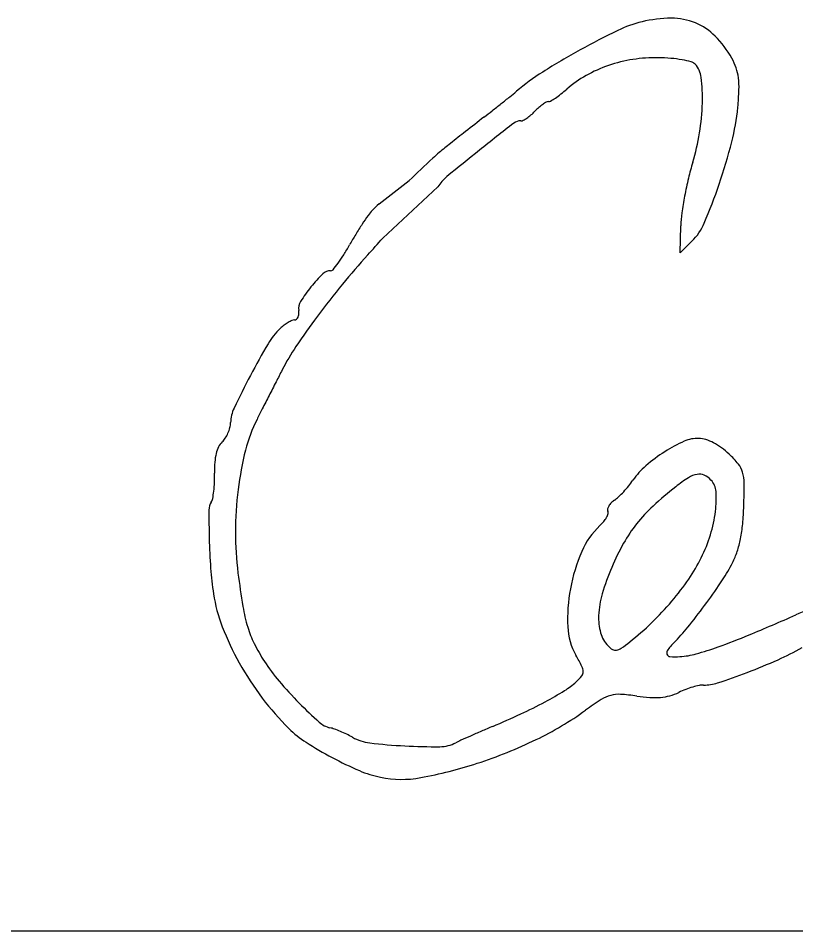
# Model space of a CAD drawing. Extents: x 0 to 34, y 0 to 22.
# Drawn here: x 25.693 to 25.9973, y 8.9262 to 9.2835 of the extents above; entities that cross this region are included whole.
import ezdxf

# ---------------------------------------------------------------- set-up
doc = ezdxf.new("R2010")
doc.units = 0
doc.layers.add('SH_Data', color=7, linetype='Continuous')
doc.layers.add('SH_Text', color=7, linetype='Continuous')

msp = doc.modelspace()

# ---------------------------------------------------------------- linework, layer by layer
at = {"layer": 'SH_Data'}
msp.add_line((24.527883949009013, 8.926235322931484), (28.027883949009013, 8.926235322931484), dxfattribs=at)
at = {"layer": 'SH_Text'}
for p, q in [((25.834236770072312, 9.21077624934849), (25.845972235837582, 9.219932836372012)), ((25.857225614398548, 9.217453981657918), (25.835624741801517, 9.19744046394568))]:
    msp.add_line(p, q, dxfattribs=at)
msp.add_lwpolyline([(25.956623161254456, 9.19617922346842), (25.952011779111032, 9.19167368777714), (25.952304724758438, 9.202224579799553)], dxfattribs=at)
for centre, radius, start, end in [((25.94779926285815, 9.237152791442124), 0.0462100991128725, 103.35937321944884, 115.87041290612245), ((25.948946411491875, 9.232322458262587), 0.05117478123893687, 90.3856925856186, 103.35939476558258), ((25.94876683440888, 9.259000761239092), 0.024495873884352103, 67.87696334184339, 90.38572402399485), ((25.9493545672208, 9.260446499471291), 0.02293523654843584, 44.45543202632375, 67.87696833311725), ((26.06135567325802, 9.002985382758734), 0.3064588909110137, 115.8704502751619, 118.96423443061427), ((25.935944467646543, 9.247288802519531), 0.041722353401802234, 29.489655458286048, 44.455547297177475), ((26.05626136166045, 9.012189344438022), 0.2959391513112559, 118.96423774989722, 122.26860014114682), ((25.94252254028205, 9.20971200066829), 0.05833103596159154, 89.00143056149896, 98.81226302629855), ((25.942293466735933, 9.196573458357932), 0.07147157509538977, 85.09555751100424, 89.00137639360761), ((25.944125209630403, 9.217920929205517), 0.05004566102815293, 79.99381228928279, 85.09550239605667), ((25.952218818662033, 9.25649248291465), 0.023025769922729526, 19.110921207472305, 29.489711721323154), ((25.941223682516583, 9.214827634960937), 0.05303248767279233, 108.94498713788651, 119.35007955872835), ((25.942146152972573, 9.212140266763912), 0.05587377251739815, 98.81232417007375, 108.94500715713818), ((25.945379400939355, 9.225029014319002), 0.042827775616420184, 75.12012067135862, 79.99388158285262), ((25.95553527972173, 9.26325161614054), 0.003278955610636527, 43.19002363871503, 75.12016240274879), ((25.951375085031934, 9.259346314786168), 0.008984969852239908, 6.405270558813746, 43.18993733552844), ((25.956309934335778, 9.257910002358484), 0.018696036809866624, 6.977713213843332, 19.111007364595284), ((25.94910155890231, 9.181905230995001), 0.09522366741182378, 122.2685959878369, 129.96236112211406), ((25.937567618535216, 9.22132934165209), 0.04557333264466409, 119.350079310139, 131.0077272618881), ((25.887218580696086, 9.252144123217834), 0.07354446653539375, 358.5804936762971, 6.4052013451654), ((25.945387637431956, 9.256573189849), 0.02969983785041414, 357.79932379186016, 6.97778110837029), ((25.755347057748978, 9.413121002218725), 0.20644094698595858, 309.04382681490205, 309.9623878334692), ((25.881792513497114, 9.284053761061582), 0.03833276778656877, 303.98754924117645, 307.99417864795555), ((25.87088261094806, 9.298020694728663), 0.0560556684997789, 307.99419727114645, 311.0077815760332), ((25.854401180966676, 9.260069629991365), 0.12075345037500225, 354.56277742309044, 357.7993154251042), ((25.49483754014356, 9.734747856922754), 0.6203368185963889, 308.2022043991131, 308.62092148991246), ((25.51753186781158, 9.706339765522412), 0.5839767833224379, 308.6209630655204, 309.04380543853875), ((25.90977965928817, 9.233776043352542), 0.019706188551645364, 125.7160745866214, 131.4311749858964), ((25.907914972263, 9.236369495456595), 0.016511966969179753, 120.09396811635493, 125.71607708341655), ((25.900412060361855, 9.249315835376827), 0.0015486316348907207, 88.18444507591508, 120.09390535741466), ((25.900513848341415, 9.252526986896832), 0.0016641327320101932, 268.18441648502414, 300.58170387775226), ((25.88252202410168, 9.28297166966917), 0.037027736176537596, 300.58171535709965, 303.9875841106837), ((25.87404647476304, 9.25247059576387), 0.08672061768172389, 350.78664618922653, 358.58045004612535), ((25.63026600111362, 9.562662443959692), 0.4013522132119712, 307.6219282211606, 308.20221863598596), ((25.87919815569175, 9.26253596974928), 0.02224981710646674, 310.56028028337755, 316.03969191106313), ((25.914115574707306, 9.22886328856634), 0.02625869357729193, 131.43115286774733, 136.03963331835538), ((25.886124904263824, 9.257050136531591), 0.08888635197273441, 345.6687031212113, 354.56272848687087), ((26.730722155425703, 8.134822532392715), 1.4013486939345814, 127.62194736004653, 127.9978073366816), ((26.89367490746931, 7.952858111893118), 1.6360163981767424, 127.97849278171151, 128.57803445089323), ((25.889529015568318, 9.239101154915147), 0.0042289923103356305, 88.18436655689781, 127.97851405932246), ((25.889724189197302, 9.245258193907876), 0.0019311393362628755, 268.1843893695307, 297.5374893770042), ((25.883849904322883, 9.256524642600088), 0.014637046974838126, 297.53738611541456, 304.1330590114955), ((25.881970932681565, 9.259296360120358), 0.01798562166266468, 304.13317647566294, 310.5603067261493), ((26.24312728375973, 8.758964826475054), 0.6093244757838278, 127.99781233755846, 128.69819376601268), ((25.873830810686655, 9.25250555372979), 0.086939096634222, 343.0075084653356, 350.7866615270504), ((26.132401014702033, 8.89718286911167), 0.4322241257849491, 128.6982051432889, 129.46229882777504), ((26.422749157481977, 8.543240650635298), 0.8808193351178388, 128.57803346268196, 129.6441856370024), ((25.7640389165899, 9.288240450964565), 0.21489359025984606, 341.0696267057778, 345.6687144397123), ((26.716210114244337, 8.31159213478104), 1.2579335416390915, 133.19083479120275, 133.772729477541), ((25.88956385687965, 9.192163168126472), 0.05014656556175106, 129.46231276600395, 133.19079312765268), ((26.055120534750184, 9.197105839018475), 0.10262643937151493, 163.0075826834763, 166.62699991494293), ((25.871647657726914, 9.208362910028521), 0.017048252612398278, 129.64421145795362, 147.77433039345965), ((26.100014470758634, 9.186432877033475), 0.14877161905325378, 166.6269730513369, 169.367185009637), ((25.747374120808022, 9.29395608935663), 0.23251130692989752, 337.05403114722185, 341.06959595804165), ((26.089481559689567, 9.188410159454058), 0.13805472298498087, 169.3671267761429, 172.1451484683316), ((25.8502412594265, 9.190618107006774), 0.025738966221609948, 128.44769993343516, 136.7796464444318), ((25.844291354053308, 9.196209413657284), 0.017574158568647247, 136.77963403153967, 144.90420818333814), ((25.99867955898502, 9.200937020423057), 0.04639270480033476, 172.14510309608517, 178.40963806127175), ((25.928757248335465, 9.136855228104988), 0.1208088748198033, 144.90427479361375, 146.86213854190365), ((25.941311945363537, 9.211850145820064), 0.02190915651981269, 314.3348187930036, 337.05397044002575), ((25.941571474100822, 9.128489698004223), 0.13611202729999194, 146.86214911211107, 148.8624085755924), ((25.944628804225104, 9.126642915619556), 0.13968384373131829, 148.86249774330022, 150.8242573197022), ((25.644588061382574, 9.359916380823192), 0.25078563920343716, 317.60037896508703, 319.6189716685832), ((25.743479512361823, 9.2389495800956), 0.09069372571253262, 327.96954867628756, 330.82433511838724), ((25.775244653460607, 9.219077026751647), 0.05322450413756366, 323.71434375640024, 327.9695560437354), ((26.03790953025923, 9.000769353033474), 0.2818383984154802, 137.60038749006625, 140.67927744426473), ((25.77192738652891, 9.221512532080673), 0.05733983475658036, 320.5229388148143, 323.7143366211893), ((25.85452097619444, 9.140579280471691), 0.06023417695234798, 134.64388356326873, 141.24138840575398), ((25.815116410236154, 9.180476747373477), 0.00415808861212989, 88.18440759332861, 134.64388743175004), ((25.81528515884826, 9.185800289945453), 0.0011681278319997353, 268.1844389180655, 320.5228451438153), ((25.85305048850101, 9.141759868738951), 0.058348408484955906, 141.24141420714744, 148.08278929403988), ((26.086513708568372, 8.960957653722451), 0.3446662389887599, 140.6792419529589, 143.32687672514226), ((25.80806506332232, 9.169779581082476), 0.0053503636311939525, 148.08278468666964, 187.52776124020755), ((25.798997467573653, 9.167952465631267), 0.0038120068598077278, 336.65874930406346, 355.3617772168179), ((25.79604881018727, 9.168191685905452), 0.006770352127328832, 355.36180248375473, 7.527777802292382), ((25.806950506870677, 9.150435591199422), 0.01627072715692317, 120.69255075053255, 127.5465196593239), ((25.805428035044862, 9.153000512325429), 0.013287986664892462, 113.51877175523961, 120.69260965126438), ((25.801090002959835, 9.162968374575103), 0.002417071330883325, 88.18432426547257, 113.51880472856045), ((25.801201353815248, 9.166481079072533), 0.0010973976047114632, 268.18444638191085, 311.15835810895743), ((26.057649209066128, 8.98245146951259), 0.30867813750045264, 143.32686722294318, 146.02949844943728), ((25.800470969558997, 9.167316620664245), 0.002207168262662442, 311.15825769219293, 336.65867156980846), ((25.814998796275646, 9.141772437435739), 0.028104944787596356, 133.8726174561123, 149.43060565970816), ((25.808068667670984, 9.148980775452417), 0.018105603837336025, 127.5464282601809, 133.8725669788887), ((26.0420667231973, 9.007648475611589), 0.29182654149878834, 149.43060098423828, 152.223288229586), ((25.874372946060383, 9.10593555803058), 0.087683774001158, 146.02946002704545, 152.92624762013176), ((26.09411250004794, 8.980234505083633), 0.3506507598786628, 152.22323410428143, 154.55807093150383), ((29.62395535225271, 7.189337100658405), 4.298707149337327, 152.92616205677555, 152.99675045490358), ((32.22011182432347, 5.866334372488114), 7.212530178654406, 152.9966834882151, 153.0445827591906), ((31.968825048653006, 5.994128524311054), 6.930614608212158, 153.04460737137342, 153.0927358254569), ((25.790199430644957, 9.124815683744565), 0.014099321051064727, 154.55807084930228, 178.55552404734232), ((28.21725398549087, 7.8980097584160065), 2.723590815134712, 153.0927828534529, 153.18949812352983), ((25.767422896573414, 9.125390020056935), 0.00868445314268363, 345.4159837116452, 358.55553338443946), ((25.838402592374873, 9.100201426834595), 0.058220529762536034, 153.1895242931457, 165.87124711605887), ((25.762083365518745, 9.126742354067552), 0.014189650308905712, 327.38524916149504, 336.42778672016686), ((25.761873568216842, 9.126833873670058), 0.014418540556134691, 336.4278502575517, 345.4159265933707), ((25.777310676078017, 9.112821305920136), 0.006578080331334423, 133.18441802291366, 153.75365751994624), ((25.76749528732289, 9.123279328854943), 0.007764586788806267, 313.1844307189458, 327.38520780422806), ((25.977931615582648, 9.063489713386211), 0.05956998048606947, 114.05239057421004, 122.4159224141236), ((25.958953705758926, 9.106010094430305), 0.013006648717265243, 88.1843972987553, 114.0523495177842), ((25.95905681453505, 9.109262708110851), 0.00975240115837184, 71.99509628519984, 88.18442456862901), ((25.955813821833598, 9.09928468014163), 0.020244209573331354, 62.61988923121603, 71.99512125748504), ((25.78291803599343, 9.110056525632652), 0.012829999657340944, 153.75373209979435, 166.23141040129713), ((25.905114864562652, 9.083408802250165), 0.1270138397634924, 165.87121871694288, 172.9486637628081), ((25.979375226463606, 9.061216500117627), 0.062262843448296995, 122.41599976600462, 130.8703948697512), ((25.953833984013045, 9.095461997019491), 0.024549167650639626, 54.039096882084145, 62.61982640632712), ((25.951405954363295, 9.09211538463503), 0.02868379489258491, 46.403609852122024, 54.03899863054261), ((25.789991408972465, 9.108323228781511), 0.020112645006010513, 166.23135248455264, 176.04264247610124), ((25.942613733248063, 9.082881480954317), 0.04143401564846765, 38.97151306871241, 46.40360708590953), ((25.817096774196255, 9.106448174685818), 0.047282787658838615, 176.0427233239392, 181.22252555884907), ((25.957984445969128, 9.085936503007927), 0.029572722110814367, 130.87041027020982, 145.62428483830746), ((25.967846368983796, 9.103293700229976), 0.008978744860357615, 15.856888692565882, 38.97152554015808), ((25.708546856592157, 9.1041316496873), 0.061291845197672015, 357.7804851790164, 1.2225567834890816), ((25.989036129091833, 9.050642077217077), 0.06278811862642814, 122.54724498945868, 128.03879636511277), ((25.960490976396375, 9.095367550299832), 0.009729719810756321, 100.77294832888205, 122.54720076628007), ((25.95954260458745, 9.100351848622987), 0.004655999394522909, 65.86910273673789, 100.77289080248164), ((25.95805997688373, 9.097042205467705), 0.008282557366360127, 43.184380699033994, 65.86903720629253), ((25.961181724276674, 9.10140064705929), 0.015907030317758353, 0.32444985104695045, 15.85688745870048), ((25.72150469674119, 9.103629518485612), 0.0483242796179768, 353.6667674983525, 357.78039183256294), ((25.895827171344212, 9.129731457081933), 0.04649967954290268, 317.1930489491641, 320.9036577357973), ((25.905739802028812, 9.12167668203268), 0.033727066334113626, 320.903722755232, 325.6242273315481), ((26.037201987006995, 8.989078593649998), 0.140954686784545, 128.0388046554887, 132.79229750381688), ((25.95872636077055, 9.097667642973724), 0.007368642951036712, 4.090745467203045, 43.184362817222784), ((25.736829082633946, 9.100130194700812), 0.24026326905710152, 358.184398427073, 0.32444818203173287), ((25.72689624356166, 9.103031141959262), 0.042899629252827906, 349.79368410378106, 353.6667392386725), ((25.919111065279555, 9.08167733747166), 0.1411167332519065, 172.94857650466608, 179.7418657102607), ((25.918505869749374, 9.106135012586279), 0.013764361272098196, 304.64810777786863, 313.416956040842), ((25.89867108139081, 9.127097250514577), 0.04262322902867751, 313.4169862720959, 317.1931239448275), ((25.92610463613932, 9.095334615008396), 0.04007368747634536, 352.92892142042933, 4.090702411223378), ((25.773259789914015, 9.090926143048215), 0.005638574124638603, 146.46690108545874, 179.8167407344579), ((25.765474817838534, 9.096085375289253), 0.003700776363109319, 326.46687944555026, 349.79361023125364), ((25.927463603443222, 9.090516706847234), 0.003922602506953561, 149.1066776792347, 166.92428745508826), ((25.929397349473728, 9.089359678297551), 0.006176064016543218, 134.9692787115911, 149.10658610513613), ((25.93167486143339, 9.087079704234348), 0.00939869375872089, 124.64804516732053, 134.96919924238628), ((25.983732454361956, 9.04683596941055), 0.06224696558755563, 132.7922724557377, 141.54899176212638), ((25.864510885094, 9.096082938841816), 0.11251733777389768, 354.62060370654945, 358.1843431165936), ((26.175801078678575, 9.089638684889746), 0.4081819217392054, 179.81674993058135, 181.37494194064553), ((25.916877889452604, 9.091628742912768), 0.007301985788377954, 331.29624602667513, 343.6738370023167), ((25.924813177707, 9.091132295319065), 0.0012016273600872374, 166.92425548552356, 209.90192792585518), ((25.922707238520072, 9.089921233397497), 0.0012277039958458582, 343.67377861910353, 29.901882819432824), ((25.913295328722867, 9.09692352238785), 0.05298116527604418, 342.81088880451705, 352.9289326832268), ((25.90926983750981, 9.096978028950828), 0.016639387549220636, 313.18439671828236, 320.8255087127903), ((25.913697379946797, 9.093370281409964), 0.01092808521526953, 320.8255624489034, 331.2962940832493), ((25.97923775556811, 9.0504049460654), 0.05650763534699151, 141.54899375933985, 150.8212639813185), ((25.919216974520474, 9.090931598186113), 0.0575692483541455, 348.7364152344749, 354.62054447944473), ((25.89769320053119, 9.081773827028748), 0.11969865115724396, 179.7418633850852, 187.4276161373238), ((25.941579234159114, 9.062553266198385), 0.030572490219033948, 133.184437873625, 156.58488178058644), ((26.00691204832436, 9.085585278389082), 0.23924425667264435, 181.37500090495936, 184.1789164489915), ((25.905390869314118, 9.099368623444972), 0.06125516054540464, 333.7361689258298, 342.81097084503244), ((25.933474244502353, 9.088092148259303), 0.043031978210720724, 341.86708954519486, 348.7363999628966), ((25.97553144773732, 9.047850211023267), 0.06757157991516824, 156.58489516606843, 169.51930365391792), ((26.016121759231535, 9.029808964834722), 0.09875244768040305, 150.82117844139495, 156.9256310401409), ((25.94552500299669, 9.084145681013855), 0.030351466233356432, 332.94333225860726, 341.8671064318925), ((25.90101588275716, 9.101527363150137), 0.06613375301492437, 325.37315545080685, 333.73622953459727), ((25.90033361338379, 9.077797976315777), 0.13238170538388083, 184.17887331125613, 188.5458873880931), ((26.012147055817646, 9.031502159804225), 0.09443212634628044, 156.92559835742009, 163.60210508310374), ((25.91099394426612, 9.101783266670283), 0.06912618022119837, 326.45980004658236, 332.9432646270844), ((26.167558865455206, 9.116956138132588), 0.39184800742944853, 187.42770388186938, 189.36608847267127), ((25.865096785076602, 9.126331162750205), 0.10978475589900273, 319.6518589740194, 325.37314346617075), ((25.763281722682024, 9.199701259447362), 0.24634591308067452, 323.94180912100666, 326.4597427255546), ((25.828837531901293, 9.067054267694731), 0.06008290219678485, 188.54588599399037, 201.27376168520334), ((25.97375565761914, 9.048178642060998), 0.06576567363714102, 169.51924076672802, 182.57289868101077), ((25.956092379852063, 9.047997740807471), 0.0360007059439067, 163.60215172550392, 177.31771911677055), ((26.077731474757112, 8.865264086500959), 0.20136610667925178, 107.25224456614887, 113.54746701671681), ((25.845841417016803, 9.063891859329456), 0.06578369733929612, 189.36616218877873, 196.62105054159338), ((25.857026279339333, 9.13318730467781), 0.1203743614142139, 314.15955185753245, 319.6517903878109), ((25.762526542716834, 9.200251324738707), 0.24728018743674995, 321.3990851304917, 323.94176749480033), ((25.941291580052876, 9.048691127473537), 0.0211836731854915, 177.3176813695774, 195.8014554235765), ((25.4658445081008, 10.269325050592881), 1.3302320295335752, 292.691024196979, 293.5474775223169), ((25.861518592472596, 9.128561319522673), 0.1139260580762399, 308.4357158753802, 314.159519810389), ((25.887618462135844, 9.100388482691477), 0.08721590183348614, 315.86630690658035, 321.39908738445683), ((25.877810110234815, 9.08612204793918), 0.11263662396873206, 201.27376217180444, 209.22574474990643), ((25.821059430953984, 9.056494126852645), 0.039921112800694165, 196.62106927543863, 206.56435245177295), ((25.932893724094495, 9.046342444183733), 0.024862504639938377, 182.57281634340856, 209.55274591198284), ((25.93296672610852, 9.046335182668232), 0.012531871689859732, 195.8013666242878, 223.1844344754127), ((25.892246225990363, 9.0898422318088), 0.0644957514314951, 304.7574516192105, 308.4357539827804), ((25.986616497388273, 9.00433982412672), 0.050718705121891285, 135.86635794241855, 140.98683171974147), ((25.8804648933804, 9.277707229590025), 0.2554222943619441, 289.7823509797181, 292.6909869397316), ((25.848617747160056, 9.070272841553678), 0.07073204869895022, 206.56433556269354, 213.0436781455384), ((25.929816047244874, 9.043378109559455), 0.008210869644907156, 223.18443927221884, 238.8827207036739), ((25.926719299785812, 9.038248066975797), 0.0022186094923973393, 238.88266378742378, 280.4094172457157), ((25.92624078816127, 9.040852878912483), 0.004867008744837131, 280.40937794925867, 304.7574477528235), ((25.94869164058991, 9.035065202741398), 0.0019094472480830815, 140.98684280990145, 195.9873956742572), ((25.926649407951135, 9.149300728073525), 0.11896263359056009, 285.42220775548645, 289.7823488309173), ((25.94836589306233, 9.12691700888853), 0.10346244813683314, 293.94980412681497, 299.7885847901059), ((25.852375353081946, 9.072717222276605), 0.07521474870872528, 213.0437345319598, 220.40279523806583), ((25.816966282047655, 8.980613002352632), 0.10840238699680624, 26.92385307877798, 29.552697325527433), ((25.948152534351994, 9.034910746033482), 0.0013486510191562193, 195.98744381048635, 266.2596337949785), ((25.950044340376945, 9.063848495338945), 0.030348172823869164, 266.25961078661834, 273.62164780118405), ((25.94999125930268, 9.064686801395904), 0.03118815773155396, 273.6216869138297, 285.4221994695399), ((25.892814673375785, 9.25198294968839), 0.24031063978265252, 290.8394154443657, 293.9496977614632), ((25.887220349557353, 9.09138653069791), 0.12341935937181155, 209.22563429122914, 216.87567448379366), ((25.909626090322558, 9.02767051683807), 0.004478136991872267, 0.4071960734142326, 26.9238972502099), ((25.89497782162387, 9.041142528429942), 0.02390837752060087, 313.18439068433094, 320.8781558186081), ((25.911525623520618, 9.02768401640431), 0.0025785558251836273, 320.87814523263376, 0.40720666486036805), ((25.87387865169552, 9.301730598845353), 0.2935403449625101, 288.4309258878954, 290.8393226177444), ((25.91477038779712, 9.125824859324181), 0.15715107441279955, 220.40280944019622, 224.64381725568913), ((25.891973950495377, 9.044343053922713), 0.02829775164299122, 301.58780391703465, 313.18441733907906), ((25.96803114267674, 8.984630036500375), 0.03863124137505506, 106.62935019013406, 110.9677267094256), ((25.96659110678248, 8.989451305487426), 0.033599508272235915, 102.21251779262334, 106.62924634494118), ((25.96098002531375, 9.01537614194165), 0.007074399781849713, 88.18431192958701, 102.21248291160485), ((25.96170337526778, 9.038194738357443), 0.015755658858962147, 268.18433910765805, 288.4309396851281), ((25.87334975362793, 9.080981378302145), 0.10607979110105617, 216.87566578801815, 225.44540991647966), ((25.829914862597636, 9.145266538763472), 0.14677509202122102, 298.16296884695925, 301.5878555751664), ((25.928528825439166, 9.00510638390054), 0.013789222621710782, 105.44218546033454, 122.52495701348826), ((25.92797118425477, 9.007125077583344), 0.011694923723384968, 86.30211442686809, 105.4421812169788), ((25.92384911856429, 8.94334710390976), 0.07560596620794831, 81.48120109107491, 86.30204438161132), ((25.944510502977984, 9.081285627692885), 0.06387137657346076, 261.4811454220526, 266.150334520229), ((25.942040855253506, 9.044584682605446), 0.027087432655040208, 266.15037273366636, 275.0141913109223), ((25.94262109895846, 9.037971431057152), 0.020448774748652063, 275.01416734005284, 285.41788749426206), ((25.94241019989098, 9.03873620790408), 0.021242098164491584, 285.41785507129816, 295.5288081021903), ((25.96713877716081, 8.986958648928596), 0.03613749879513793, 110.96772737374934, 115.52878590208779), ((25.939299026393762, 9.150050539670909), 0.19162624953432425, 224.64384471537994, 227.89733886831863), ((25.80737487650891, 9.187368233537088), 0.19453075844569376, 295.0241160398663, 298.16304092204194), ((25.988767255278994, 8.910641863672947), 0.12582588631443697, 122.52496865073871, 125.88638557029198), ((25.758760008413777, 9.29150900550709), 0.309459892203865, 292.8072723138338, 295.0240914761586), ((25.840880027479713, 9.115042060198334), 0.12646377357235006, 295.68834663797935, 305.88644712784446), ((25.81701492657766, 9.014728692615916), 0.009238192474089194, 227.8973903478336, 257.372447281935), ((25.827932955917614, 9.034852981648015), 0.04134560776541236, 225.4454841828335, 237.33856810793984), ((25.811934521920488, 8.992051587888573), 0.01400103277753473, 69.967975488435, 77.37236739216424), ((25.799611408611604, 8.958252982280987), 0.049976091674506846, 67.09574283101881, 69.9679444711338), ((25.79757961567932, 8.953443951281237), 0.055196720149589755, 64.26620318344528, 67.09578335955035), ((25.80297791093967, 8.964643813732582), 0.042763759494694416, 60.83997373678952, 64.26623525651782), ((26.064050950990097, 8.564176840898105), 0.4793434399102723, 113.32474543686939, 113.88784722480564), ((26.08667229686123, 8.511712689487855), 0.5364767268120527, 112.80723576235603, 113.32473036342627), ((25.884308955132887, 9.122797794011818), 0.14580872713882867, 237.33856971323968, 241.99309716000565), ((25.83276871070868, 9.01803563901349), 0.018376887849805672, 240.84001947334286, 263.2075903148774), ((25.855386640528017, 9.20793138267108), 0.2096148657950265, 263.2076589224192, 266.9640921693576), ((25.857901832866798, 9.012226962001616), 0.013921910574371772, 270.49064791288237, 297.182583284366), ((25.885268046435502, 8.958938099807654), 0.04598311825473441, 114.41617327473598, 117.1825083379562), ((26.047150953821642, 8.602335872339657), 0.43760950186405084, 113.88785629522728, 114.41612244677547), ((25.814193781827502, 9.170520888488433), 0.18802720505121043, 288.1124756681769, 295.6883424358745), ((25.85610901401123, 9.22155152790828), 0.2232541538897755, 266.9640890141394, 270.4907096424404), ((25.88432135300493, 9.122821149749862), 0.1458351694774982, 241.99310555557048, 246.6526729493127), ((25.843286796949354, 9.027756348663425), 0.04229217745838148, 246.65275039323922, 258.36411650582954), ((25.819418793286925, 9.154546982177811), 0.17122046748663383, 280.4596616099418, 288.112448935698), ((25.843043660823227, 9.026575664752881), 0.04108671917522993, 258.3641244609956, 280.45970940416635)]:
    msp.add_arc(centre, radius, start, end, dxfattribs=at)

doc.saveas('drawing.dxf')
